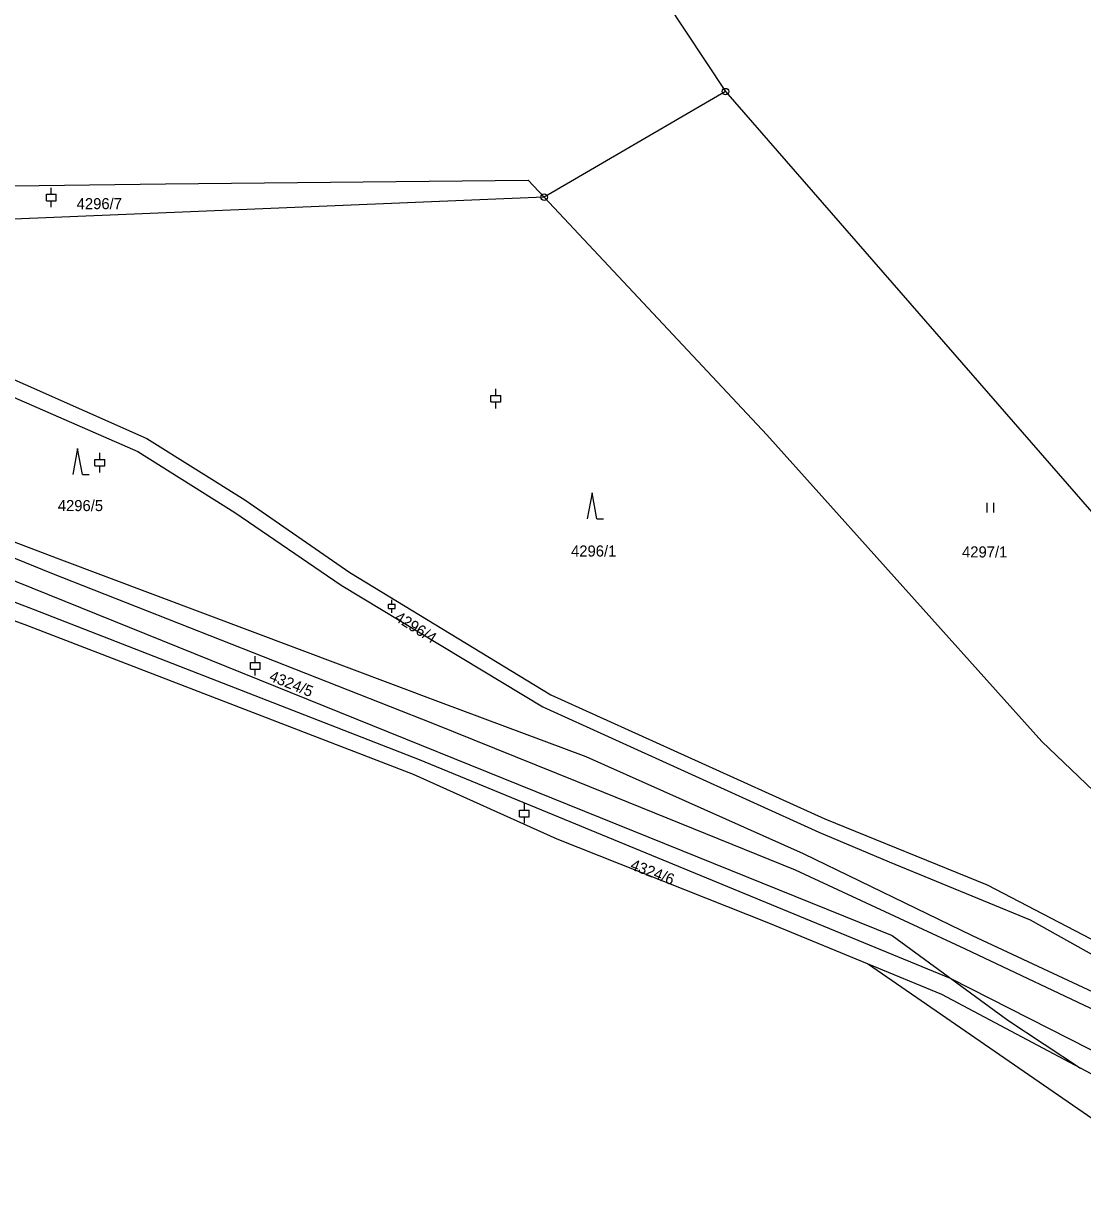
# Model space of a CAD drawing. Extents: x -733394 to -722299, y -1082822 to -1075049.
# Drawn here: x -730433.3 to -730270.6, y -1079065.4 to -1078887 of the extents above; entities that cross this region are included whole.
import ezdxf

# ---------------------------------------------------------------- set-up
doc = ezdxf.new("R2010")
doc.units = 0
for name, color, linetype in [('Hranice parcel', 7, 'Continuous'), ('Parcelní čísla', 7, 'Continuous'), ('Vnitřní kresba', 7, 'Continuous'), ('Značky bodu BP', 7, 'Continuous'), ('Značky kultur', 7, 'Continuous')]:
    doc.layers.add(name, color=color, linetype=linetype)

msp = doc.modelspace()

# ---------------------------------------------------------------- linework, layer by layer
at = {"layer": 'Hranice parcel'}
for p, q in [((-730334.61, -1078883.68), (-730325.47, -1078897.54)), ((-730325.47, -1078897.54), (-730353.32, -1078913.76)), ((-730353.32, -1078913.76), (-730466.94, -1078918.49))]:
    msp.add_line(p, q, dxfattribs=at)
for points in [[(-730325.47, -1078897.54), (-730252.97, -1078980.77), (-730206.09, -1079051.62)], [(-730466.94, -1078918.49), (-730462.02, -1078912.37), (-730411.46, -1078911.7), (-730355.77, -1078911.14), (-730353.32, -1078913.76)], [(-730220.3, -1079051.38), (-730276.87, -1078997.34), (-730319.12, -1078950.28), (-730353.32, -1078913.76)], [(-730468.18, -1078920.03), (-730465.75, -1078928.55), (-730464.38, -1078931.01), (-730459.9, -1078933.77), (-730442.68, -1078938.26), (-730414.37, -1078950.81), (-730399.31, -1078960.22), (-730383.18, -1078971.41), (-730352.3, -1078990.18), (-730310.2, -1079009.22), (-730285.28, -1079019.38), (-730260.82, -1079032.1), (-730242.86, -1079042.97), (-730225.67, -1079050.63)], [(-730470.48, -1078922.89), (-730468.42, -1078930.03), (-730466.24, -1078932.71), (-730461.12, -1078935.86), (-730443.4, -1078940.73), (-730415.74, -1078952.84), (-730400.84, -1078962.18), (-730384.48, -1078973.37), (-730353.53, -1078992.02), (-730311.15, -1079011.26), (-730300.32, -1079015.83), (-730278.7, -1079024.76), (-730262.77, -1079033.64), (-730251.39, -1079042.83), (-730242.75, -1079048.07)], [(-730437.32, -1078965.7), (-730427.85, -1078969.29), (-730369.28, -1078991.3), (-730346.93, -1078999.67), (-730313.54, -1079014.58), (-730287.59, -1079027.14), (-730242.75, -1079048.07)], [(-730303.65, -1079031.5), (-730318.79, -1079025.26), (-730351.31, -1079012.33), (-730373.38, -1079002.43), (-730433.01, -1078979.46), (-730465.25, -1078967.74)], [(-730439.52, -1078970.75), (-730299.88, -1079027.14), (-730282.09, -1079040.13), (-730270.92, -1079047.54)], [(-730242.93, -1079069.1), (-730252.57, -1079066.71), (-730303.65, -1079031.5)], [(-730270.92, -1079047.54), (-730292.26, -1079036.19), (-730303.65, -1079031.5)], [(-730237.49, -1079061.77), (-730246.85, -1079060.34), (-730270.92, -1079047.54)]]:
    msp.add_lwpolyline(points, dxfattribs=at)
at = {"layer": 'Vnitřní kresba'}
for p, q in [((-730463.31, -1078965.06), (-730431.78, -1078977.03)), ((-730438.21, -1078967.75), (-730428.98, -1078971.51)), ((-730428.98, -1078971.51), (-730370.48, -1078994.55)), ((-730431.78, -1078977.03), (-730372.53, -1079000.11)), ((-730370.48, -1078994.55), (-730348.26, -1079003.52)), ((-730372.53, -1079000.11), (-730350.25, -1079009.26)), ((-730348.26, -1079003.52), (-730314.77, -1079017.07)), ((-730350.25, -1079009.26), (-730317.57, -1079022.77)), ((-730314.77, -1079017.07), (-730288.64, -1079029.18)), ((-730317.57, -1079022.77), (-730290.98, -1079033.71)), ((-730288.64, -1079029.18), (-730243.59, -1079050.6)), ((-730290.98, -1079033.71), (-730245.65, -1079056.75))]:
    msp.add_line(p, q, dxfattribs=at)
at = {"layer": 'Značky bodu BP'}
for centre, radius in [((-730325.47, -1078897.54), 0.5), ((-730325.47, -1078897.54), 0.0303), ((-730353.32, -1078913.76), 0.5), ((-730353.32, -1078913.76), 0.0303)]:
    msp.add_circle(centre, radius, dxfattribs=at)
at = {"layer": 'Značky kultur'}
for p, q in [((-730429.78, -1078913.31), (-730428.28, -1078913.31)), ((-730429.78, -1078914.31), (-730429.78, -1078913.31)), ((-730429.03, -1078913.31), (-730429.03, -1078912.31)), ((-730428.28, -1078914.31), (-730428.28, -1078913.31)), ((-730429.78, -1078914.31), (-730428.28, -1078914.31)), ((-730429.03, -1078915.31), (-730429.03, -1078914.31)), ((-730360.75, -1078944.2), (-730360.75, -1078943.2)), ((-730361.5, -1078944.2), (-730360, -1078944.2)), ((-730361.5, -1078945.2), (-730361.5, -1078944.2)), ((-730361.5, -1078945.2), (-730360, -1078945.2)), ((-730360.75, -1078946.2), (-730360.75, -1078945.2)), ((-730360, -1078945.2), (-730360, -1078944.2)), ((-730424.97, -1078952.36), (-730425.72, -1078956.36)), ((-730424.22, -1078956.36), (-730424.97, -1078952.36)), ((-730422.32, -1078954.02), (-730420.82, -1078954.02)), ((-730422.32, -1078955.02), (-730422.32, -1078954.02)), ((-730421.57, -1078954.02), (-730421.57, -1078953.02)), ((-730420.82, -1078955.02), (-730420.82, -1078954.02)), ((-730422.32, -1078955.02), (-730420.82, -1078955.02)), ((-730421.57, -1078956.02), (-730421.57, -1078955.02)), ((-730424.22, -1078956.36), (-730423.22, -1078956.36)), ((-730345.97, -1078959.15), (-730346.72, -1078963.15)), ((-730345.22, -1078963.15), (-730345.97, -1078959.15)), ((-730285.28, -1078962.19), (-730285.28, -1078960.69)), ((-730284.28, -1078962.19), (-730284.28, -1078960.69)), ((-730345.22, -1078963.15), (-730344.22, -1078963.15)), ((-730376.71, -1078976.26), (-730376.71, -1078975.59)), ((-730377.21, -1078976.26), (-730376.21, -1078976.26)), ((-730377.21, -1078976.93), (-730377.21, -1078976.26)), ((-730377.21, -1078976.93), (-730376.21, -1078976.93)), ((-730376.71, -1078977.6), (-730376.71, -1078976.93)), ((-730376.21, -1078976.93), (-730376.21, -1078976.26)), ((-730397.69, -1078985.23), (-730397.69, -1078984.23)), ((-730398.44, -1078985.23), (-730396.94, -1078985.23)), ((-730398.44, -1078986.23), (-730398.44, -1078985.23)), ((-730398.44, -1078986.23), (-730396.94, -1078986.23)), ((-730397.69, -1078987.23), (-730397.69, -1078986.23)), ((-730396.94, -1078986.23), (-730396.94, -1078985.23)), ((-730356.35, -1079007.9), (-730356.35, -1079006.9)), ((-730357.1, -1079007.9), (-730355.6, -1079007.9)), ((-730357.1, -1079008.9), (-730357.1, -1079007.9)), ((-730357.1, -1079008.9), (-730355.6, -1079008.9)), ((-730356.35, -1079009.9), (-730356.35, -1079008.9)), ((-730355.6, -1079008.9), (-730355.6, -1079007.9))]:
    msp.add_line(p, q, dxfattribs=at)

# ---------------------------------------------------------------- texts
at = {"layer": 'Parcelní čísla'}
for s, p in [('4296/7', (-730425.12, -1078915.6)), ('4296/5', (-730428.02, -1078961.97)), ('4296/1', (-730349.19, -1078968.95)), ('4297/1', (-730289.14, -1078969.09))]:
    msp.add_text(s, height=1.7, dxfattribs=at).set_placement(p)
for s, rotation, p in [('4296/4', 328, (-730376.43, -1078978.69)), ('4324/5', 338, (-730395.68, -1078987.96)), ('4324/6', 339, (-730340.21, -1079016.94))]:
    msp.add_text(s, height=1.7, rotation=rotation, dxfattribs=at).set_placement(p)

doc.saveas('drawing.dxf')
